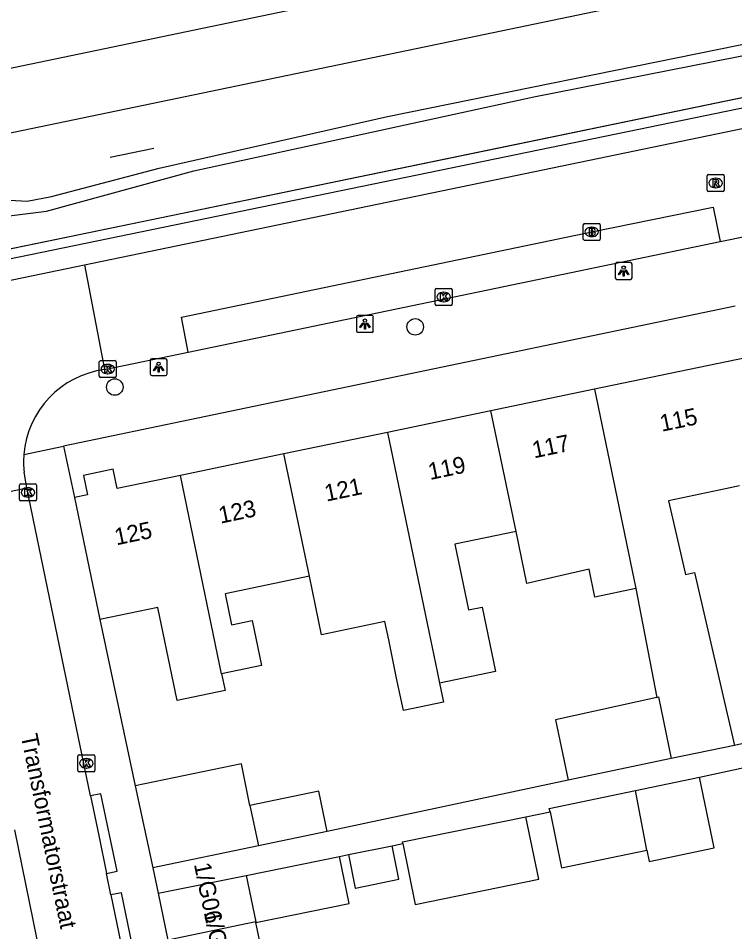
# Model space of a CAD drawing. Extents: x 162990 to 165007, y 383433 to 384336.
# Drawn here: x 163580.9 to 163623.4, y 384033.5 to 384087.6 of the extents above; entities that cross this region are included whole.
import ezdxf

# ---------------------------------------------------------------- set-up
doc = ezdxf.new("R2010")
doc.units = 0
for name, color, linetype in [('IMGEO_Boom', 7, 'Continuous'), ('IMGEO_Brandkraan', 7, 'Continuous'), ('IMGEO_Greppel_droge_sloot', 7, 'Continuous'), ('IMGEO_Haag', 7, 'Continuous'), ('IMGEO_Hek', 7, 'Continuous'), ('IMGEO_Kolk', 7, 'Continuous'), ('IMGEO_Lichtpunt', 7, 'Continuous'), ('IMGEO_Muur', 7, 'Continuous'), ('IMGEO_Openbare_ruimte_label', 7, 'Continuous'), ('IMGEO_Pand', 7, 'Continuous'), ('IMGEO_Pand_nummerreeks', 7, 'Continuous'), ('IMGEO_Rijbaan_lokaal_gesloten', 7, 'Continuous'), ('IMGEO_Rijbaan_lokaal_open', 7, 'Continuous'), ('IMGEO_Rioolput', 7, 'Continuous'), ('IMGEO_Spoor', 7, 'Continuous'), ('IMGEO_Spoorbaan_halfverhard', 7, 'Continuous'), ('IMGEO_Voetpad_open', 7, 'Continuous')]:
    doc.layers.add(name, color=color, linetype=linetype)

msp = doc.modelspace()

# ---------------------------------------------------------------- linework, layer by layer
at = {"layer": 'IMGEO_Boom'}
for centre in [(163604.444, 384069.294), (163586.64, 384065.728)]:
    msp.add_circle(centre, 0.489, dxfattribs=at)
at = {"layer": 'IMGEO_Brandkraan'}
for p, q in [((163614.404, 384074.492), (163614.404, 384075.344)), ((163614.479, 384075.418), (163615.331, 384075.418)), ((163614.892, 384075.198), (163614.917, 384075.198)), ((163615.405, 384075.344), (163615.405, 384074.492)), ((163614.915, 384074.638), (163614.89, 384074.638)), ((163615.331, 384074.418), (163614.479, 384074.418))]:
    msp.add_line(p, q, dxfattribs=at)
for points in [[(163614.404, 384074.492), (163614.404, 384075.344)], [(163614.479, 384075.418), (163615.331, 384075.418)], [(163614.752, 384075.118), (163614.752, 384074.718), (163614.965, 384074.718)], [(163614.983, 384075.118), (163614.752, 384075.118)], [(163614.931, 384075.037), (163614.877, 384075.037), (163614.877, 384074.961)], [(163615.405, 384075.344), (163615.405, 384074.492)], [(163614.877, 384074.961), (163614.93, 384074.961)], [(163614.939, 384074.885), (163614.877, 384074.885), (163614.877, 384074.804)], [(163614.877, 384074.804), (163614.939, 384074.804)], [(163615.331, 384074.418), (163614.479, 384074.418)]]:
    msp.add_lwpolyline(points, dxfattribs=at)
for centre, radius, start, end in [((163614.481, 384075.342), 0.0765, 91.552, 178.448), ((163614.481, 384075.342), 0.0765, 91.552, 178.448), ((163614.932, 384074.999), 0.0379, 267.8285, 90.9355), ((163614.987, 384074.973), 0.145, 59.4692, 91.5367), ((163615.012, 384075.02), 0.0922, 285.5137, 58.1501), ((163615.329, 384075.342), 0.0765, 1.552, 88.448), ((163615.329, 384075.342), 0.0765, 1.552, 88.448), ((163614.481, 384074.494), 0.0765, 181.552, 268.448), ((163614.481, 384074.494), 0.0765, 181.552, 268.448), ((163614.94, 384074.844), 0.0404, 269.8759, 90.5077), ((163614.971, 384074.969), 0.251, 268.6676, 293.5347), ((163615.017, 384074.828), 0.105, 301.3115, 78.989), ((163615.329, 384074.494), 0.0765, 271.552, 358.448), ((163615.329, 384074.494), 0.0765, 271.552, 358.448)]:
    msp.add_arc(centre, radius, start, end, dxfattribs=at)
for centre, major_axis, ratio, start_param, end_param in [((163614.891, 384074.918), (-0.387, 0.002), 0.722429, 4.712389, 7.853982), ((163614.916, 384074.918), (-0.39, 0.002), 0.717154, 1.570796, 4.712389)]:
    msp.add_ellipse(centre, major_axis=major_axis, ratio=ratio, start_param=start_param, end_param=end_param, dxfattribs=at)
at = {"layer": 'IMGEO_Greppel_droge_sloot'}
for points in [[(163576.539, 384075.585), (163580.225, 384075.843), (163582.595, 384076.149), (163591.319, 384078.544), (163611.48, 384082.911), (163632.818, 384087.115), (163635.979, 384087.485), (163644.815, 384089.481), (163662.394, 384093.293), (163672.09, 384095.145), (163681.423, 384097.117), (163695.738, 384099.89), (163713.242, 384103.924), (163722.892, 384105.78), (163747.271, 384110.947), (163764.809, 384114.316), (163834.463, 384129.25), (163837.931, 384129.88), (163838.592, 384129.42), (163838.715, 384128.865), (163838.4, 384128.258), (163837.828, 384127.908), (163837.073, 384127.674), (163829.276, 384125.722)], [(163829.276, 384125.722), (163820.911, 384123.918), (163796.575, 384118.842), (163721.236, 384103.128), (163651.615, 384088.607), (163609.784, 384079.965), (163577.034, 384073.199)]]:
    msp.add_lwpolyline(points, dxfattribs=at)
at = {"layer": 'IMGEO_Haag'}
msp.add_lwpolyline([(163408.734, 384037.023), (163409.522, 384037.258), (163419.713, 384040.294), (163422.158, 384040.849), (163459.771, 384048.486), (163651.736, 384088.019), (163830.895, 384125.387)], dxfattribs=at)
at = {"layer": 'IMGEO_Hek'}
for points in [[(163830.751, 384125.97), (163651.615, 384088.607), (163494.89, 384056.228), (163459.651, 384049.074)], [(163586.37, 384079.336), (163588.96, 384079.874)]]:
    msp.add_lwpolyline(points, dxfattribs=at)
at = {"layer": 'IMGEO_Kolk'}
for p, q in [((163605.629, 384070.638), (163605.629, 384071.49)), ((163605.704, 384071.564), (163606.556, 384071.564)), ((163606.117, 384071.344), (163606.142, 384071.344)), ((163606.63, 384071.49), (163606.63, 384070.638)), ((163606.14, 384070.784), (163606.115, 384070.784)), ((163606.556, 384070.564), (163605.704, 384070.564)), ((163585.724, 384066.366), (163585.724, 384067.218)), ((163585.799, 384067.292), (163586.651, 384067.292)), ((163586.212, 384067.072), (163586.237, 384067.072)), ((163586.725, 384067.218), (163586.725, 384066.366)), ((163586.235, 384066.512), (163586.21, 384066.512)), ((163586.651, 384066.292), (163585.799, 384066.292)), ((163580.998, 384059.062), (163580.998, 384059.914)), ((163581.073, 384059.988), (163581.925, 384059.988)), ((163581.999, 384059.914), (163581.999, 384059.062)), ((163581.486, 384059.768), (163581.511, 384059.768)), ((163581.925, 384058.988), (163581.073, 384058.988)), ((163581.509, 384059.208), (163581.484, 384059.208)), ((163584.457, 384043.016), (163584.457, 384043.868)), ((163584.532, 384043.942), (163585.384, 384043.942)), ((163584.945, 384043.722), (163584.97, 384043.722)), ((163585.458, 384043.868), (163585.458, 384043.016)), ((163584.968, 384043.162), (163584.943, 384043.162)), ((163585.384, 384042.942), (163584.532, 384042.942))]:
    msp.add_line(p, q, dxfattribs=at)
for points in [[(163605.629, 384070.638), (163605.629, 384071.49)], [(163605.704, 384071.564), (163606.556, 384071.564)], [(163605.95, 384071.264), (163606.073, 384071.264), (163606.073, 384071.113), (163606.203, 384071.264), (163606.367, 384071.264), (163606.221, 384071.113), (163606.374, 384070.864), (163606.222, 384070.864), (163606.137, 384071.028), (163606.073, 384070.961), (163606.073, 384070.864), (163605.95, 384070.864), (163605.95, 384071.264)], [(163606.63, 384071.49), (163606.63, 384070.638)], [(163606.556, 384070.564), (163605.704, 384070.564)], [(163585.724, 384066.366), (163585.724, 384067.218)], [(163585.799, 384067.292), (163586.651, 384067.292)], [(163586.045, 384066.992), (163586.168, 384066.992), (163586.168, 384066.841), (163586.298, 384066.992), (163586.462, 384066.992), (163586.316, 384066.841), (163586.469, 384066.592), (163586.317, 384066.592), (163586.232, 384066.756), (163586.168, 384066.689), (163586.168, 384066.592), (163586.045, 384066.592), (163586.045, 384066.992)], [(163586.725, 384067.218), (163586.725, 384066.366)], [(163586.651, 384066.292), (163585.799, 384066.292)], [(163580.998, 384059.062), (163580.998, 384059.914)], [(163581.073, 384059.988), (163581.925, 384059.988)], [(163581.999, 384059.914), (163581.999, 384059.062)], [(163581.319, 384059.688), (163581.442, 384059.688), (163581.442, 384059.537), (163581.572, 384059.688), (163581.736, 384059.688), (163581.59, 384059.537), (163581.743, 384059.288), (163581.591, 384059.288), (163581.506, 384059.452), (163581.442, 384059.385), (163581.442, 384059.288), (163581.319, 384059.288), (163581.319, 384059.688)], [(163581.925, 384058.988), (163581.073, 384058.988)], [(163584.457, 384043.016), (163584.457, 384043.868)], [(163584.532, 384043.942), (163585.384, 384043.942)], [(163584.778, 384043.642), (163584.901, 384043.642), (163584.901, 384043.491), (163585.031, 384043.642), (163585.195, 384043.642), (163585.049, 384043.491), (163585.202, 384043.242), (163585.05, 384043.242), (163584.965, 384043.406), (163584.901, 384043.339), (163584.901, 384043.242), (163584.778, 384043.242), (163584.778, 384043.642)], [(163585.458, 384043.868), (163585.458, 384043.016)], [(163585.384, 384042.942), (163584.532, 384042.942)]]:
    msp.add_lwpolyline(points, dxfattribs=at)
for centre, start, end in [((163605.706, 384071.488), 91.552, 178.448), ((163605.706, 384071.488), 91.552, 178.448), ((163606.554, 384071.488), 1.552, 88.448), ((163606.554, 384071.488), 1.552, 88.448), ((163605.706, 384070.64), 181.552, 268.448), ((163605.706, 384070.64), 181.552, 268.448), ((163606.554, 384070.64), 271.552, 358.448), ((163606.554, 384070.64), 271.552, 358.448), ((163585.801, 384067.216), 91.552, 178.448), ((163585.801, 384067.216), 91.552, 178.448), ((163586.649, 384067.216), 1.552, 88.448), ((163586.649, 384067.216), 1.552, 88.448), ((163585.801, 384066.368), 181.552, 268.448), ((163585.801, 384066.368), 181.552, 268.448), ((163586.649, 384066.368), 271.552, 358.448), ((163586.649, 384066.368), 271.552, 358.448), ((163581.075, 384059.912), 91.552, 178.448), ((163581.075, 384059.912), 91.552, 178.448), ((163581.923, 384059.912), 1.552, 88.448), ((163581.923, 384059.912), 1.552, 88.448), ((163581.075, 384059.064), 181.552, 268.448), ((163581.075, 384059.064), 181.552, 268.448), ((163581.923, 384059.064), 271.552, 358.448), ((163581.923, 384059.064), 271.552, 358.448), ((163584.534, 384043.866), 91.552, 178.448), ((163584.534, 384043.866), 91.552, 178.448), ((163585.382, 384043.866), 1.552, 88.448), ((163585.382, 384043.866), 1.552, 88.448), ((163584.534, 384043.018), 181.552, 268.448), ((163584.534, 384043.018), 181.552, 268.448), ((163585.382, 384043.018), 271.552, 358.448), ((163585.382, 384043.018), 271.552, 358.448)]:
    msp.add_arc(centre, 0.0765, start, end, dxfattribs=at)
for centre, major_axis, ratio, start_param, end_param in [((163606.116, 384071.064), (-0.387, 0.002), 0.722429, 4.712389, 7.853982), ((163606.141, 384071.064), (-0.39, 0.002), 0.717154, 1.570796, 4.712389), ((163586.211, 384066.792), (-0.387, 0.002), 0.722429, 4.712389, 7.853982), ((163586.236, 384066.792), (-0.39, 0.002), 0.717154, 1.570796, 4.712389), ((163581.485, 384059.488), (-0.387, 0.002), 0.722429, 4.712389, 7.853982), ((163581.51, 384059.488), (-0.39, 0.002), 0.717154, 1.570796, 4.712389), ((163584.944, 384043.442), (-0.387, 0.002), 0.722429, 4.712389, 7.853982), ((163584.969, 384043.442), (-0.39, 0.002), 0.717154, 1.570796, 4.712389)]:
    msp.add_ellipse(centre, major_axis=major_axis, ratio=ratio, start_param=start_param, end_param=end_param, dxfattribs=at)
at = {"layer": 'IMGEO_Lichtpunt'}
for p, q in [((163616.297, 384073.003), (163616.297, 384072.196)), ((163616.297, 384073.003), (163616.297, 384072.196)), ((163617.199, 384073.098), (163616.391, 384073.098)), ((163617.199, 384073.098), (163616.391, 384073.098)), ((163617.293, 384072.196), (163617.293, 384073.003)), ((163617.293, 384072.196), (163617.293, 384073.003)), ((163616.391, 384072.102), (163617.199, 384072.102)), ((163616.391, 384072.102), (163617.199, 384072.102)), ((163600.965, 384069.871), (163600.965, 384069.064)), ((163600.965, 384069.871), (163600.965, 384069.064)), ((163601.867, 384069.966), (163601.059, 384069.966)), ((163601.867, 384069.966), (163601.059, 384069.966)), ((163601.961, 384069.064), (163601.961, 384069.871)), ((163601.961, 384069.064), (163601.961, 384069.871)), ((163601.059, 384068.97), (163601.867, 384068.97)), ((163601.059, 384068.97), (163601.867, 384068.97)), ((163588.74, 384067.312), (163588.74, 384066.505)), ((163588.74, 384067.312), (163588.74, 384066.505)), ((163589.642, 384067.407), (163588.834, 384067.407)), ((163589.642, 384067.407), (163588.834, 384067.407)), ((163589.736, 384066.505), (163589.736, 384067.312)), ((163589.736, 384066.505), (163589.736, 384067.312)), ((163588.834, 384066.411), (163589.642, 384066.411)), ((163588.834, 384066.411), (163589.642, 384066.411))]:
    msp.add_line(p, q, dxfattribs=at)
for points in [[(163616.671, 384072.667), (163616.71, 384072.639), (163616.522, 384072.377), (163616.484, 384072.404), (163616.671, 384072.667)], [(163616.773, 384072.619), (163616.82, 384072.619), (163616.82, 384072.297), (163616.773, 384072.297), (163616.773, 384072.619)], [(163616.883, 384072.639), (163616.921, 384072.666), (163617.108, 384072.404), (163617.069, 384072.376), (163616.883, 384072.639)], [(163601.339, 384069.535), (163601.378, 384069.507), (163601.19, 384069.245), (163601.152, 384069.272), (163601.339, 384069.535)], [(163601.441, 384069.487), (163601.488, 384069.487), (163601.488, 384069.165), (163601.441, 384069.165), (163601.441, 384069.487)], [(163601.551, 384069.507), (163601.589, 384069.534), (163601.776, 384069.272), (163601.737, 384069.244), (163601.551, 384069.507)], [(163589.114, 384066.976), (163589.153, 384066.948), (163588.965, 384066.686), (163588.927, 384066.713), (163589.114, 384066.976)], [(163589.216, 384066.928), (163589.263, 384066.928), (163589.263, 384066.606), (163589.216, 384066.606), (163589.216, 384066.928)], [(163589.326, 384066.948), (163589.364, 384066.975), (163589.551, 384066.713), (163589.512, 384066.685), (163589.326, 384066.948)]]:
    msp.add_lwpolyline(points, dxfattribs=at)
for centre in [(163616.796, 384072.801), (163601.464, 384069.669), (163589.239, 384067.11)]:
    msp.add_circle(centre, 0.0994, dxfattribs=at)
for centre, start, end in [((163616.391, 384073.003), 90, 180), ((163616.391, 384073.003), 90, 180), ((163617.199, 384073.003), 0, 90), ((163617.199, 384073.003), 0, 90), ((163616.391, 384072.196), 180, 270), ((163616.391, 384072.196), 180, 270), ((163617.199, 384072.196), 270, 0), ((163617.199, 384072.196), 270, 360), ((163601.059, 384069.871), 90, 180), ((163601.059, 384069.871), 90, 180), ((163601.867, 384069.871), 0, 90), ((163601.867, 384069.871), 0, 90), ((163601.059, 384069.064), 180, 270), ((163601.059, 384069.064), 180, 270), ((163601.867, 384069.064), 270, 0), ((163601.867, 384069.064), 270, 360), ((163588.834, 384067.312), 90, 180), ((163588.834, 384067.312), 90, 180), ((163589.642, 384067.312), 0, 90), ((163589.642, 384067.312), 0, 90), ((163588.834, 384066.505), 180, 270), ((163588.834, 384066.505), 180, 270), ((163589.642, 384066.505), 270, 0), ((163589.642, 384066.505), 270, 360)]:
    msp.add_arc(centre, 0.0946, start, end, dxfattribs=at)
at = {"layer": 'IMGEO_Muur'}
msp.add_lwpolyline([(163585.749, 384051.964), (163587.856, 384042.101)], dxfattribs=at)
at = {"layer": 'IMGEO_Pand'}
for points in [[(163624.036, 384067.466), (163615.068, 384065.599)], [(163615.068, 384065.599), (163608.933, 384064.322)], [(163615.068, 384065.599), (163617.523, 384053.796)], [(163608.933, 384064.322), (163602.797, 384063.045)], [(163610.421, 384057.17), (163608.933, 384064.322)], [(163602.797, 384063.045), (163596.662, 384061.768)], [(163602.797, 384063.045), (163605.252, 384051.242), (163605.742, 384048.884), (163605.887, 384048.189)], [(163596.662, 384061.768), (163590.526, 384060.49)], [(163598.17, 384054.521), (163596.662, 384061.768)], [(163590.526, 384060.49), (163586.791, 384059.713), (163586.553, 384060.858), (163584.791, 384060.491), (163585.029, 384059.346), (163584.246, 384059.183)], [(163592.972, 384048.744), (163590.526, 384060.49)], [(163623.669, 384059.875), (163622.828, 384059.7), (163619.451, 384058.997), (163620.46, 384054.633), (163620.987, 384054.754), (163623.355, 384044.505)], [(163584.246, 384059.183), (163585.749, 384051.964)], [(163610.421, 384057.17), (163606.798, 384056.416), (163607.606, 384052.532), (163608.411, 384052.699), (163609.206, 384048.879), (163605.887, 384048.189)], [(163617.523, 384053.796), (163615.094, 384053.291), (163614.752, 384054.934), (163611.06, 384054.099), (163610.421, 384057.17)], [(163598.17, 384054.521), (163593.174, 384053.481), (163593.554, 384051.653), (163594.785, 384051.909), (163595.341, 384049.239), (163592.972, 384048.744)], [(163605.887, 384048.189), (163606.122, 384047.059), (163603.743, 384046.564), (163603.363, 384048.389), (163602.873, 384050.747), (163602.646, 384051.837), (163598.891, 384051.056), (163598.17, 384054.521)], [(163617.523, 384053.796), (163618.763, 384047.349)], [(163592.972, 384048.744), (163593.179, 384047.749), (163590.336, 384047.157), (163589.186, 384052.68), (163585.749, 384051.964)], [(163618.763, 384047.349), (163612.754, 384046.021), (163613.497, 384042.453)], [(163618.763, 384047.349), (163618.859, 384047.37), (163619.617, 384043.727)], [(163623.355, 384044.505), (163619.617, 384043.727)], [(163619.617, 384043.727), (163613.497, 384042.453)], [(163594.652, 384040.952), (163594.14, 384043.409), (163587.856, 384042.101)], [(163617.505, 384041.831), (163621.297, 384042.615)], [(163618.172, 384038.306), (163618.3, 384037.633), (163622.161, 384038.437), (163621.297, 384042.615)], [(163587.856, 384042.101), (163588.889, 384037.26)], [(163599.228, 384039.412), (163598.731, 384041.801), (163594.652, 384040.952)], [(163612.432, 384040.571), (163612.39, 384040.773), (163617.505, 384041.831)], [(163618.172, 384038.306), (163617.505, 384041.831)], [(163594.652, 384040.952), (163595.149, 384038.563)], [(163612.432, 384040.571), (163613.117, 384037.26), (163618.172, 384038.306)], [(163603.705, 384038.688), (163603.686, 384038.783), (163611.007, 384040.276)], [(163603.705, 384038.688), (163604.439, 384035.087), (163611.76, 384036.579), (163611.007, 384040.276)], [(163599.228, 384039.412), (163595.149, 384038.563)], [(163595.149, 384038.563), (163588.889, 384037.26)], [(163600.48, 384038.032), (163600.884, 384036.044), (163600.895, 384036.046), (163603.477, 384036.571), (163603.073, 384038.559)], [(163600.48, 384038.032), (163603.073, 384038.559)], [(163594.432, 384036.803), (163599.962, 384037.927)], [(163595.008, 384034.021), (163600.527, 384035.142), (163599.962, 384037.927)], [(163589.214, 384035.741), (163594.432, 384036.803)], [(163594.432, 384036.803), (163595.001, 384034.054)], [(163589.214, 384035.741), (163589.788, 384032.973)], [(163595.001, 384034.054), (163589.788, 384032.973)], [(163595.001, 384034.054), (163595.008, 384034.021)], [(163595.573, 384031.285), (163595.008, 384034.021)]]:
    msp.add_lwpolyline(points, dxfattribs=at)
at = {"layer": 'IMGEO_Rijbaan_lokaal_gesloten'}
for points in [[(163584.838, 384072.976), (163644.593, 384085.348)], [(163590.992, 384067.795), (163590.6, 384069.869), (163614.905, 384074.918), (163622.098, 384076.374), (163622.519, 384074.351)], [(163622.519, 384074.351), (163624.166, 384074.693)], [(163586.035, 384066.764), (163590.992, 384067.795)]]:
    msp.add_lwpolyline(points, dxfattribs=at)
at = {"layer": 'IMGEO_Rijbaan_lokaal_open'}
for points in [[(163569.015, 384069.685), (163584.838, 384072.976)], [(163584.838, 384072.976), (163586.035, 384066.764)], [(163581.425, 384059.764), (163581.267, 384060.688)], [(163576.771, 384058.775), (163581.425, 384059.764)], [(163585.202, 384041.508), (163581.425, 384059.764)], [(163585.202, 384041.508), (163585.686, 384039.167), (163586.148, 384036.924)], [(163582.049, 384032.997), (163580.713, 384039.503)], [(163586.411, 384035.65), (163586.148, 384036.924)], [(163586.411, 384035.65), (163589.539, 384020.474), (163590.006, 384018.235)]]:
    msp.add_lwpolyline(points, dxfattribs=at)
for centre, radius, start, end in [((163586.752, 384061.293), 5.518, 97.4671, 175.4166), ((163586.611, 384061.288), 5.378, 175.24, 186.4032)]:
    msp.add_arc(centre, radius, start, end, dxfattribs=at)
at = {"layer": 'IMGEO_Rioolput'}
for p, q in [((163621.821, 384078.314), (163622.673, 384078.314)), ((163621.746, 384077.388), (163621.746, 384078.24)), ((163622.234, 384078.094), (163622.259, 384078.094)), ((163622.747, 384078.24), (163622.747, 384077.388)), ((163622.673, 384077.314), (163621.821, 384077.314)), ((163622.257, 384077.534), (163622.232, 384077.534))]:
    msp.add_line(p, q, dxfattribs=at)
for points in [[(163621.821, 384078.314), (163622.673, 384078.314)], [(163621.746, 384077.388), (163621.746, 384078.24)], [(163622.335, 384078.012), (163622.083, 384078.014), (163622.083, 384077.614)], [(163622.083, 384077.614), (163622.207, 384077.614), (163622.207, 384077.776), (163622.218, 384077.776)], [(163622.261, 384077.933), (163622.207, 384077.933), (163622.207, 384077.852)], [(163622.207, 384077.852), (163622.259, 384077.852)], [(163622.265, 384077.747), (163622.336, 384077.614), (163622.476, 384077.614), (163622.411, 384077.74)], [(163622.747, 384078.24), (163622.747, 384077.388)], [(163622.673, 384077.314), (163621.821, 384077.314)]]:
    msp.add_lwpolyline(points, dxfattribs=at)
for centre, radius, start, end in [((163621.823, 384078.238), 0.0765, 91.552, 178.448), ((163621.823, 384078.238), 0.0765, 91.552, 178.448), ((163622.671, 384078.238), 0.0765, 1.552, 88.448), ((163622.671, 384078.238), 0.0765, 1.552, 88.448), ((163622.217, 384077.723), 0.0533, 26.0293, 88.6989), ((163622.243, 384078.041), 0.19, 274.7715, 282.9687), ((163622.267, 384077.837), 0.0964, 77.0061, 93.1865), ((163622.281, 384077.894), 0.0378, 276.6634, 79.6772), ((163622.334, 384077.902), 0.109, 350.3612, 89.416), ((163622.332, 384077.902), 0.112, 277.5842, 350.9817), ((163622.316, 384077.687), 0.108, 29.5134, 73.7905), ((163621.823, 384077.39), 0.0765, 181.552, 268.448), ((163621.823, 384077.39), 0.0765, 181.552, 268.448), ((163622.671, 384077.39), 0.0765, 271.552, 358.448), ((163622.671, 384077.39), 0.0765, 271.552, 358.448)]:
    msp.add_arc(centre, radius, start, end, dxfattribs=at)
for centre, major_axis, ratio, start_param, end_param in [((163622.233, 384077.814), (-0.387, 0.002), 0.722429, 4.712389, 7.853982), ((163622.258, 384077.814), (-0.39, 0.002), 0.717154, 1.570796, 4.712389)]:
    msp.add_ellipse(centre, major_axis=major_axis, ratio=ratio, start_param=start_param, end_param=end_param, dxfattribs=at)
at = {"layer": 'IMGEO_Spoor'}
for points in [[(164788.231, 384335.773), (164684.182, 384314.23), (164649.743, 384306.978), (164549.034, 384286.117), (164446.504, 384264.637), (164353.435, 384245.24), (164284.243, 384230.902), (164214.646, 384216.358), (164173.585, 384207.909), (164102.605, 384193.066), (164031.754, 384178.409), (163810.752, 384132.353), (163673.071, 384103.86), (163574.904, 384083.455)], [(164789.572, 384332.389), (164775.58, 384329.429), (164644.744, 384302.256), (164570.629, 384286.722), (164345.336, 384239.894), (164220.116, 384213.747), (164092.662, 384187.275), (164071.527, 384182.957), (163942.979, 384156.119), (163900.983, 384147.477), (163806.025, 384127.659), (163575.669, 384079.775)]]:
    msp.add_lwpolyline(points, dxfattribs=at)
at = {"layer": 'IMGEO_Spoorbaan_halfverhard'}
msp.add_lwpolyline([(163576.38, 384076.349), (163579.709, 384076.846), (163581.446, 384076.747), (163582.883, 384077.016), (163589.273, 384078.698), (163602.793, 384081.76), (163623.6, 384085.985), (163633.949, 384087.974), (163636.927, 384088.33), (163641.661, 384089.382), (163646.529, 384090.664), (163685.563, 384099.02), (163697.583, 384101.461), (163699.376, 384101.419), (163705.155, 384103.112), (163715.738, 384105.17), (163717.406, 384105.08), (163719.319, 384105.672), (163721.491, 384106.542), (163752.881, 384113.052)], dxfattribs=at)
at = {"layer": 'IMGEO_Voetpad_open'}
for points in [[(163590.992, 384067.795), (163622.519, 384074.351)], [(163623.4, 384070.522), (163583.605, 384062.236)], [(163581.252, 384061.734), (163583.605, 384062.236)], [(163583.605, 384062.236), (163584.246, 384059.183)], [(163585.749, 384051.964), (163587.856, 384042.101)], [(163626.714, 384045.25), (163623.355, 384044.505)], [(163621.297, 384042.615), (163629.536, 384044.408)], [(163613.497, 384042.453), (163599.228, 384039.412)], [(163586.148, 384036.924), (163586.776, 384037.054), (163585.822, 384041.636), (163585.202, 384041.508)], [(163611.007, 384040.276), (163612.432, 384040.571)], [(163603.073, 384038.559), (163603.705, 384038.688)], [(163599.962, 384037.927), (163600.48, 384038.032)], [(163588.889, 384037.26), (163589.214, 384035.741)], [(163590.006, 384018.235), (163590.638, 384018.366), (163587.04, 384035.78), (163586.411, 384035.65)]]:
    msp.add_lwpolyline(points, dxfattribs=at)

# ---------------------------------------------------------------- texts
at = {"layer": 'IMGEO_Openbare_ruimte_label'}
msp.add_text('Transformatorstraat', height=1, rotation=281.6584, dxfattribs=at).set_placement((163581.063, 384045.083))
at = {"layer": 'IMGEO_Pand_nummerreeks'}
for s, rotation, p in [('115', 11.7571, (163619.051, 384063.078)), ('117', 11.7592, (163611.484, 384061.503)), ('119', 11.7571, (163605.321, 384060.22)), ('121', 11.7571, (163599.178, 384058.941)), ('123', 11.7592, (163592.901, 384057.635)), ('125', 11.7571, (163586.737, 384056.351)), ('1/G06', 281.6385, (163591.326, 384037.463)), ('1/G05', 281.6366, (163591.912, 384034.619))]:
    msp.add_text(s, height=1, rotation=rotation, dxfattribs=at).set_placement(p)

doc.saveas('drawing.dxf')
